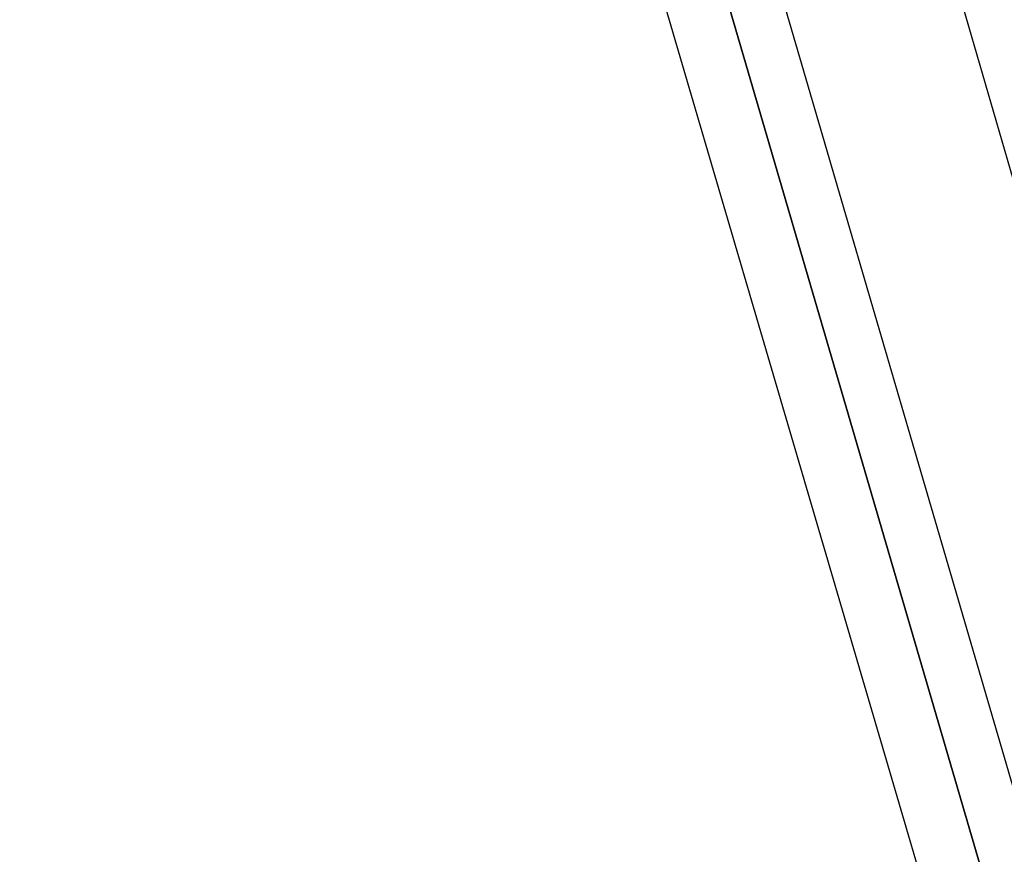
# Model space of a CAD drawing. Header units: feet. Extents: x -79 to 198, y -22 to 181.
# Tile 327 of 656: x 15.07 to 15.541, y 46.53 to 46.929. Entities that reach past the tile are written whole.
import ezdxf

# ---------------------------------------------------------------- set-up
doc = ezdxf.new("R2010")
doc.units = ezdxf.units.FT
doc.layers.add('A-LINEA', color=7, linetype='CONTINUOUS')

msp = doc.modelspace()

# ---------------------------------------------------------------- linework, layer by layer
at = {"layer": 'A-LINEA'}
msp.add_line((15.07, 48.4907), (17.1689, 41.2494), dxfattribs=at)
msp.add_line((15.07, 48.4907), (17.1689, 41.2494), dxfattribs=at)
for points in [[(16.4533, 43.2711), (15.3467, 47.0444), (15.3467, 47.0578), (15.3733, 47.0578), (16.48, 43.2711), (16.4667, 43.2578), (16.4533, 43.2711)], [(16.4533, 43.2711), (15.3467, 47.0444), (15.3467, 47.0578), (15.3733, 47.0578), (16.48, 43.2711), (16.4667, 43.2578), (16.4533, 43.2711)], [(16.48, 43.2711), (15.3733, 47.0578), (15.3867, 47.0578), (15.4, 47.0578), (16.5067, 43.2711), (16.48, 43.2711)], [(16.48, 43.2711), (15.3733, 47.0578), (15.3867, 47.0578), (15.4, 47.0578), (16.5067, 43.2711), (16.48, 43.2711)]]:
    msp.add_lwpolyline(points, dxfattribs=at)

doc.saveas('drawing.dxf')
